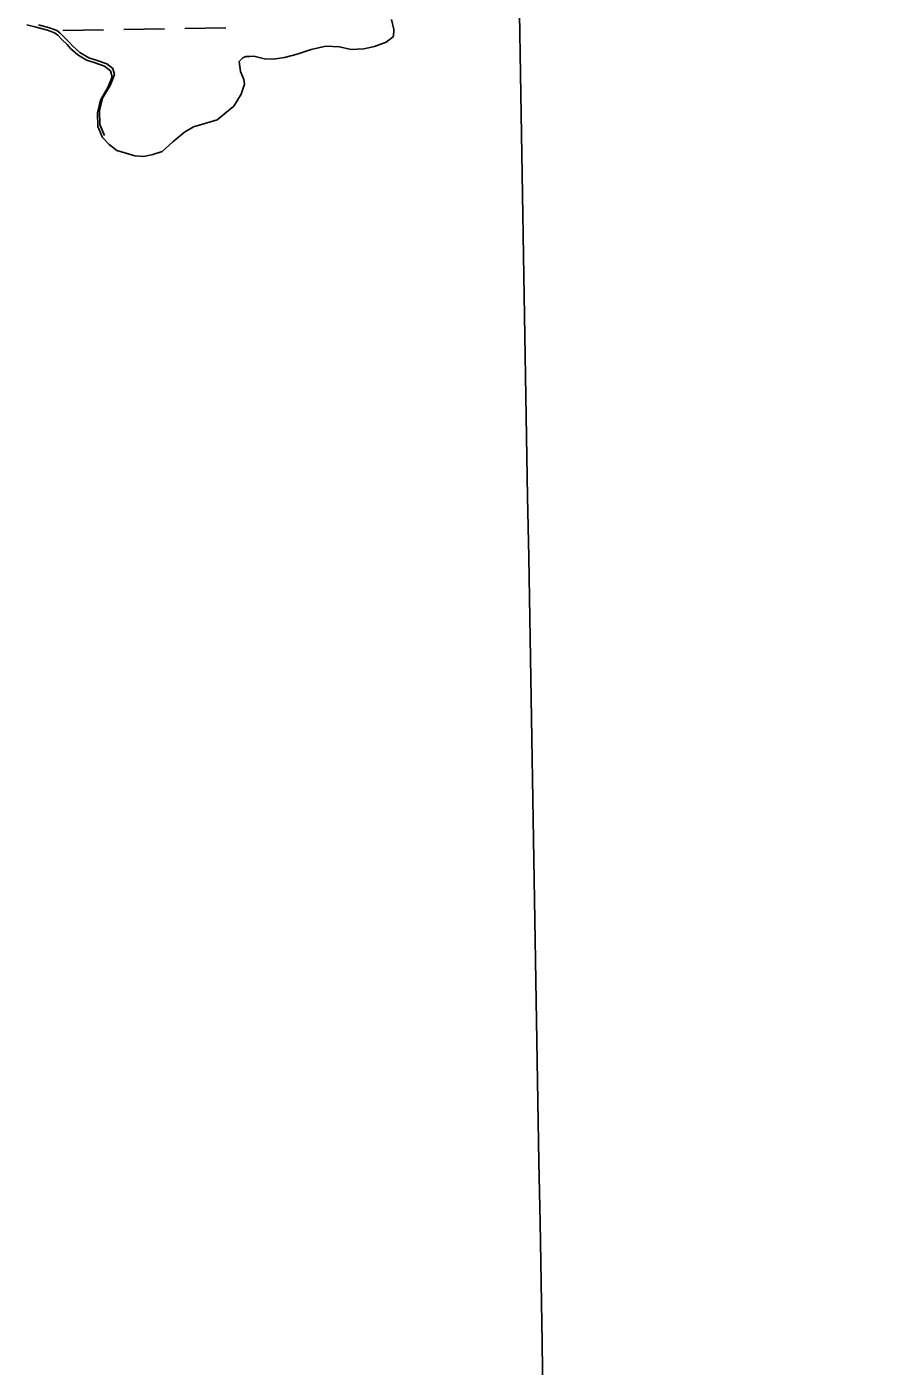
# Model space of a CAD drawing. Extents: x 3887375 to 3925618, y 296674 to 322633.
# Drawn here: x 3901598 to 3902269, y 317985 to 319034 of the extents above; entities that cross this region are included whole.
import ezdxf

# ---------------------------------------------------------------- set-up
doc = ezdxf.new("R2010")
doc.units = 0
for name, color, linetype in [('V-GRID-MAJR', 7, 'Continuous'), ('V-TOPO-SHOR', 7, 'Continuous'), ('V-WETL-SWMP', 7, 'Continuous')]:
    doc.layers.add(name, color=color, linetype=linetype)

msp = doc.modelspace()

# ---------------------------------------------------------------- linework, layer by layer
at = {"layer": 'V-GRID-MAJR'}
msp.add_spline([(3902269.224, 302288.246), (3902166.142, 308345.103), (3902063.008, 314405.044), (3901959.873, 320464.981), (3901959.8200000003, 320468.069)], degree=3, dxfattribs=at)
at = {"layer": 'V-TOPO-SHOR'}
msp.add_lwpolyline([(3901659.029, 318948.91000000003), (3901655.468, 318957.647), (3901655.119, 318968.268), (3901657.548, 318978.227), (3901663.443, 318988.223), (3901666.811, 318996.806), (3901665.605, 319001.412), (3901660.946, 319005.058), (3901652.598, 319007.966), (3901646.805, 319009.75), (3901639.827, 319014.061), (3901634.23, 319018.847), (3901631.4220000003, 319022.05), (3901627.453, 319025.933), (3901624.18, 319029.36100000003), (3901621.62, 319031.18), (3901616.054, 319033.197), (3901607.25, 319035.641)], dxfattribs=at)
at = {"layer": 'V-WETL-SWMP'}
for p, q in [((3901605.5688861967, 319033.8614112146), (3901598.1803202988, 319035.6501460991)), ((3901614.3477177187, 319031.3917834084), (3901605.5688861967, 319033.8614112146)), ((3901722.089085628, 319032.7213913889), (3901754.0169140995, 319033.2694172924)), ((3901884.0341564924, 319039.9022636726), (3901885.7648058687, 319032.0954582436)), ((3901619.899824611, 319029.3610847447), (3901614.3477177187, 319031.3917834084)), ((3901622.4582529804, 319027.53836400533), (3901619.899824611, 319029.3610847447)), ((3901625.7316886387, 319024.11188290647), (3901622.4582529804, 319027.53836400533)), ((3901629.7022434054, 319020.2304698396), (3901625.7316886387, 319024.11188290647)), ((3901626.305600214, 319031.0773136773), (3901658.2334286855, 319031.6253395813)), ((3901674.1973429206, 319031.89935253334), (3901706.125171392, 319032.4473784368)), ((3901885.3891778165, 319026.5753013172), (3901879.710387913, 319021.93701683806)), ((3901885.7648058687, 319032.0954582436), (3901885.3891778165, 319026.5753013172)), ((3901632.5115975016, 319017.0299604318), (3901629.7022434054, 319020.2304698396)), ((3901638.1064471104, 319012.2396853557), (3901632.5115975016, 319017.0299604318)), ((3901645.0736656, 319007.9193366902), (3901638.1064471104, 319012.2396853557)), ((3901810.1560753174, 319012.72547240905), (3901800.0744485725, 319010.12688238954)), ((3901820.912956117, 319016.2479253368), (3901810.1560753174, 319012.72547240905)), ((3901832.602974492, 319018.85652381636), (3901820.912956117, 319016.2479253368)), ((3901843.1904338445, 319018.4685745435), (3901832.602974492, 319018.85652381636)), ((3901852.425393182, 319016.2329080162), (3901843.1904338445, 319018.4685745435)), ((3901862.3087756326, 319016.75981939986), (3901852.425393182, 319016.2329080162)), ((3901870.5599094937, 319018.6555257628), (3901862.3087756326, 319016.75981939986)), ((3901879.710387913, 319021.93701683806), (3901870.5599094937, 319018.6555257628)), ((3901650.8518565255, 319006.1186109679), (3901645.0736656, 319007.9193366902)), ((3901659.17753259, 319003.1870506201), (3901650.8518565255, 319006.1186109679)), ((3901663.8342760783, 318999.5396052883), (3901659.17753259, 319003.1870506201)), ((3901767.4186990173, 319009.6739749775), (3901764.7007879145, 319006.8964026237)), ((3901764.700787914, 319006.8964026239), (3901765.5122153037, 318999.0835942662)), ((3901769.9304077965, 319010.8407971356), (3901767.4186990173, 319009.6739749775)), ((3901772.9211139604, 319010.8607904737), (3901769.9304077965, 319010.8407971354)), ((3901776.136899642, 319011.11275197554), (3901772.9211139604, 319010.8607904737)), ((3901784.449660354, 319009.100049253), (3901776.136899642, 319011.11275197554)), ((3901791.3562479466, 319008.6881053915), (3901784.449660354, 319009.10004925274)), ((3901800.0744485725, 319010.12688238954), (3901791.3562479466, 319008.6881053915)), ((3901661.737497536, 318986.41860844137), (3901665.056111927, 318994.9493013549)), ((3901665.056111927, 318994.9493013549), (3901663.8342760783, 318999.5396052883)), ((3901765.512215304, 318999.0835942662), (3901768.3672844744, 318992.89553718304)), ((3901768.3672844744, 318992.89553718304), (3901768.8840474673, 318989.2200981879)), ((3901655.9101510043, 318976.4921266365), (3901661.737497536, 318986.41860844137)), ((3901766.2456556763, 318981.38429288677), (3901760.4103596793, 318971.9167485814)), ((3901768.8840474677, 318989.2200981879), (3901766.245655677, 318981.38429288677)), ((3901653.5326236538, 318966.58864177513), (3901655.910151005, 318976.4921266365)), ((3901760.4103596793, 318971.9167485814), (3901747.4642613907, 318961.25138484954)), ((3901653.925684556, 318956.0142574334), (3901653.5326236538, 318966.58864177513)), ((3901747.4642613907, 318961.25138484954), (3901737.616663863, 318958.424825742)), ((3901657.510676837, 318947.3015828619), (3901653.925684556, 318956.0142574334)), ((3901721.849280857, 318951.64987087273), (3901712.537334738, 318943.9980446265)), ((3901728.689279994, 318955.60526075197), (3901721.849280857, 318951.64987087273)), ((3901737.616663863, 318958.424825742), (3901728.689279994, 318955.60526075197)), ((3901662.65535619, 318941.81841757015), (3901657.510676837, 318947.3015828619)), ((3901668.7063378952, 318937.26110830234), (3901662.65535619, 318941.81841757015)), ((3901712.537334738, 318943.9980446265), (3901704.143610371, 318936.35322106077)), ((3901674.9486103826, 318935.2344108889), (3901668.7063378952, 318937.26110830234)), ((3901682.8042473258, 318932.98775116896), (3901674.9486103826, 318935.2344108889)), ((3901689.9408915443, 318932.57680923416), (3901682.8042473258, 318932.98775116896)), ((3901697.049704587, 318934.0055820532), (3901689.9408915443, 318932.5768092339)), ((3901704.143610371, 318936.35322106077), (3901697.049704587, 318934.00558205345))]:
    msp.add_line(p, q, dxfattribs=at)

doc.saveas('drawing.dxf')
